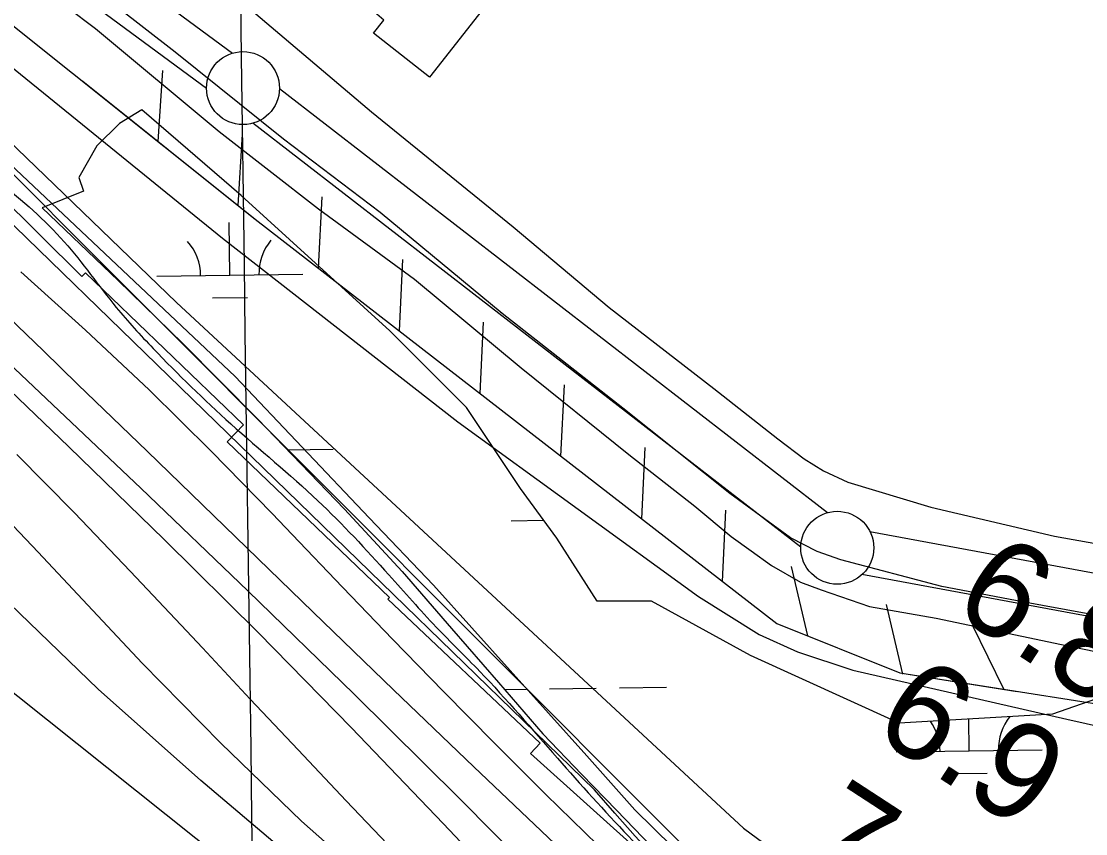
# Model space of a CAD drawing. Extents: x 3767014 to 3805179, y 361544 to 387384.
# Drawn here: x 3784161 to 3784890, y 380629 to 381185 of the extents above; entities that cross this region are included whole.
import ezdxf

# ---------------------------------------------------------------- set-up
doc = ezdxf.new("R2010")
doc.units = 0
for name, color, linetype in [('V-BLDG-OTLN', 7, 'Continuous'), ('V-FLOD-BASE', 7, 'Continuous'), ('V-GRID-MAJR', 7, 'Continuous'), ('V-LEVE-TOET', 7, 'Continuous'), ('V-RIVR-EDGE', 7, 'Continuous'), ('V-RIVR-RANG', 7, 'Continuous'), ('V-RRAP-FSHR', 7, 'Continuous'), ('V-RRAP-RVMT', 7, 'Continuous'), ('V-SITE-VEGE', 7, 'Continuous'), ('V-SURV-LINE', 7, 'Continuous'), ('V-TOPO-DPTH', 7, 'Continuous'), ('V-TOPO-MAJR', 7, 'Continuous'), ('V-TOPO-MINR', 7, 'Continuous'), ('V-TOPO-WATR', 7, 'Continuous'), ('V-WETL-SWMP', 7, 'Continuous')]:
    doc.layers.add(name, color=color, linetype=linetype)

msp = doc.modelspace()

# ---------------------------------------------------------------- linework, layer by layer
at = {"layer": 'V-BLDG-OTLN'}
msp.add_lwpolyline([(3784438.257, 381222.626), (3784476.506, 381192.404), (3784440.268, 381146.541), (3784402.036, 381176.761), (3784409.106, 381185.65), (3784401.084, 381192.498), (3784415.84, 381209.859), (3784422.586, 381204.151)], close=True, dxfattribs=at)
at = {"layer": 'V-FLOD-BASE'}
msp.add_lwpolyline([(3785268.068, 380708.572), (3785190.098, 380722.613), (3785108.189, 380738.852), (3785031.622, 380752.627), (3784933.732, 380771.22), (3784846.503, 380787.406), (3784791.246, 380797.758), (3784722.194, 380816.088), (3784705.898, 380821.8), (3784687.605, 380831.13), (3784646.143, 380861.5), (3784572.762, 380919.819), (3784490.074, 380984.759), (3784406.503, 381053.891), (3784340.479, 381104.168), (3784266.248, 381163.597), (3784186.386, 381225.766), (3784122.359, 381272.702)], dxfattribs=at)
at = {"layer": 'V-GRID-MAJR'}
msp.add_spline([(3784505.154, 367149.462), (3784421.458, 373206.305), (3784337.716, 379266.522), (3784253.973, 385326.739), (3784253.926, 385330.111)], degree=3, dxfattribs=at)
at = {"layer": 'V-LEVE-TOET'}
for points in [[(3784144.05, 381326.619), (3784200.476, 381283.804), (3784255.201, 381243.213), (3784318.429, 381192.351), (3784400.605, 381122.923), (3784497.711, 381044.133), (3784563.505, 380988.816), (3784635.178, 380933.281), (3784678.922, 380899.013), (3784696.979, 380885.202), (3784710.221, 380876.938), (3784726.816, 380869.268), (3784783.82, 380852.217), (3784868.567, 380832.367), (3784967.01, 380814.617), (3785076.998, 380790.267), (3785204.912, 380764.98), (3785296.353, 380747.439), (3785368.453, 380732.501), (3785471.653, 380714.8)], [(3784133.83, 381238.635), (3784211.697, 381179.802), (3784296.402, 381109.284), (3784364.408, 381056.509), (3784430.131, 381008.19), (3784503.257, 380947.631), (3784576.929, 380888.196), (3784622.082, 380852.825), (3784646.93, 380832.083), (3784660.75, 380822.146), (3784674.568, 380812.209), (3784694.562, 380800.656), (3784708.612, 380795.481), (3784741.763, 380784.063), (3784787.476, 380776.131), (3784873.324, 380757.974), (3784972.914, 380737.437), (3785086.789, 380716.205), (3785185.241, 380697.615), (3785291.542, 380677.987), (3785405.964, 380657.882), (3785502.152, 380641.508)]]:
    msp.add_lwpolyline(points, dxfattribs=at)
at = {"layer": 'V-RIVR-EDGE'}
for points in [[(3778646.24, 382647.92), (3778659.876, 382602.597), (3778687.287, 382567.754), (3778735.679, 382514.257), (3778796.164, 382445.365), (3778835.674, 382397.551), (3778888.899, 382335.956), (3778952.607, 382262.203), (3779012.275, 382190.077), (3779057.436, 382138.206), (3779100.988, 382089.574), (3779134.849, 382046.627), (3779162.264, 382013.401), (3779205.838, 381973.665), (3779260.7, 381920.153), (3779294.566, 381879.632), (3779325.194, 381837.502), (3779360.663, 381790.507), (3779412.312, 381745.899), (3779454.294, 381716.68), (3779488.994, 381685.863), (3779533.368, 381642.89), (3779576.119, 381597.495), (3779620.485, 381551.287), (3779676.969, 381499.388), (3779726.99, 381450.74), (3779776.179, 381392.389), (3779876.993, 381279.725), (3779935.05, 381210.029), (3779960.041, 381177.618), (3780000.375, 381136.273), (3780060.096, 381085.174), (3780089.114, 381046.283), (3780155.269, 380980.612), (3780221.433, 380918.984), (3780269.028, 380870.342), (3780345.672, 380794.939), (3780399.741, 380747.899), (3780525.62, 380632.747), (3780574.841, 380587.335), (3780617.604, 380546.793), (3780649.066, 380515.174), (3780673.232, 380476.295), (3780710.32, 380430.105), (3780715.929, 380409.064), (3780730.431, 380386.383), (3780746.557, 380366.934), (3780778.851, 380344.209), (3780832.137, 380307.684), (3780871.695, 380279.28), (3780938.666, 380216.842), (3780975.778, 380180.357), (3781018.547, 380142.24), (3781081.494, 380087.899), (3781142.025, 380037.607), (3781200.156, 379997.835), (3781279.276, 379942.646), (3781347.092, 379894.762), (3781401.179, 379855), (3781466.567, 379806.314), (3781540.856, 379760.032), (3781563.475, 379749.463), (3781591.761, 379741.305), (3781611.132, 379725.891), (3781641.814, 379705.597), (3781703.987, 379665.006), (3781768.578, 379621.175), (3781821.047, 379581.417), (3781840.409, 379561.959), (3781862.209, 379547.348), (3781884.029, 379540.824), (3781913.115, 379529.43), (3781965.635, 379509.89), (3782018.949, 379484.687), (3782023.776, 379474.162), (3782024.562, 379465.264), (3782031.018, 379459.587), (3782040.723, 379459.563), (3782056.888, 379455.479), (3782096.48, 379440.824), (3782142.534, 379422.918), (3782192.615, 379398.532), (3782256.437, 379370.877), (3782308.124, 379341.634), (3782355.768, 379312.402), (3782425.225, 379274.219), (3782483.37, 379240.108), (3782518.081, 379214.143), (3782612.541, 379148.401), (3782677.126, 379102.144), (3782722.345, 379073.726), (3782774.821, 379036.394), (3782813.562, 379004.757), (3782852.3, 378971.503), (3782891.856, 378942.291), (3782929.816, 378921.979), (3782948.387, 378909.802), (3782956.456, 378902.503), (3782965.324, 378891.159), (3782976.623, 378881.426), (3783009.747, 378867.595), (3783020.246, 378861.908), (3783062.243, 378838.351), (3783100.998, 378812.375), (3783151.876, 378783.135), (3783202.741, 378748.233), (3783247.956, 378718.198), (3783325.482, 378672.717), (3783407.843, 378619.945), (3783473.245, 378576.92), (3783515.225, 378546.893), (3783550.759, 378526.587), (3783593.566, 378503.836), (3783636.355, 378473.807), (3783701.749, 378427.547), (3783745.35, 378399.134), (3783781.695, 378379.634), (3783840.643, 378343.095), (3783916.53, 378288.722), (3783971.442, 378255.428), (3784058.669, 378208.305), (3784177.383, 378139.269), (3784249.255, 378096.228), (3784300.952, 378071.029), (3784367.999, 378039.322), (3784407.569, 378015.771), (3784474.592, 377974.36), (3784555.345, 377925.636), (3784594.113, 377904.513), (3784636.123, 377886.616), (3784690.236, 377857.368), (3784719.292, 377833.843), (3784772.601, 377806.214), (3784811.368, 377785.091), (3784863.85, 377750.185), (3784995.456, 377661.707), (3785050.364, 377626.795), (3785102.863, 377599.168), (3785153.772, 377582.059), (3785203.053, 377560.91), (3785266.865, 377529.211)], [(3782768.156, 382489.186), (3782792.047, 382459.285), (3782816.401, 382433.904), (3782845.259, 382401.729), (3782894.424, 382352.774), (3782927.785, 382312.902), (3782991.272, 382204.679), (3783017.849, 382164.371), (3783053.018, 382124.042), (3783092.705, 382082.345), (3783131.953, 382046.075), (3783167.561, 382000.319), (3783213.563, 381952.729), (3783257.741, 381898.813), (3783281.173, 381866.199), (3783340.226, 381793.708), (3783369.52, 381754.75), (3783398.36, 381714.888), (3783418.198, 381691.779), (3783444.826, 381671.818), (3783475.059, 381646.875), (3783507.107, 381624.64), (3783543.692, 381608.272), (3783572.142, 381593.732), (3783598.779, 381577.389), (3783633.975, 381548.363), (3783671.41, 381510.289), (3783690.353, 381490.8), (3783748.987, 381431.422), (3783780.562, 381400.597), (3783804.887, 381363.912), (3783833.282, 381326.765), (3783876.146, 381290.034), (3783932.548, 381242.418), (3783996.617, 381186.644), (3784046.238, 381139.497), (3784102.218, 381104.09), (3784145.552, 381074.592), (3784190.215, 381033.788), (3784225.825, 380988.936), (3784251.076, 380960.839), (3784304.303, 380909.162), (3784363.858, 380856.564), (3784412.566, 380805.802), (3784445.032, 380770.001), (3784474.8, 380739.633), (3784528.008, 380680.268), (3784576.709, 380626.793), (3784618.203, 380584.64), (3784674.135, 380529.79), (3784738.222, 380481.251), (3784775.246, 380459.908), (3784796.028, 380453.074), (3784812.302, 380451.225), (3784832.194, 380450.272), (3784847.11, 380447.974), (3784860.216, 380445.228), (3784873.756, 380435.248), (3784909.861, 380408.029), (3784932.418, 380387.174), (3784979.299, 380329.181), (3785009.984, 380304.237), (3785058.292, 380274.727), (3785085.847, 380263.807), (3785111.605, 380257.865), (3785128.767, 380249.684), (3785158.126, 380236.951), (3785203.745, 380217.395), (3785242.135, 380199.666), (3785269.681, 380185.129), (3785297.665, 380165.165), (3785308.021, 380147.505), (3785328.75, 380118.968), (3785348.145, 380099.477), (3785369.33, 380072.747), (3785381.94, 380052.369), (3785392.3, 380036.518), (3785418.435, 379999.828), (3785440.526, 379973.548), (3785471.655, 379945.437), (3785502.789, 379919.135), (3785545.224, 379891.449), (3785568.253, 379879.183), (3785604.367, 379855.13), (3785642.712, 379819.314)]]:
    msp.add_spline(points, degree=3, dxfattribs=at)
at = {"layer": 'V-RRAP-FSHR'}
for p, q in [((3784254.535, 381102.503), (3784257.62, 381151.237)), ((3784309.225, 381058.811), (3784312.31, 381107.544)), ((3784364.412, 381015.751), (3784366.783, 381064.524)), ((3784419.736, 380972.864), (3784422.107, 381021.638)), ((3784475.061, 380929.978), (3784477.431, 380978.751)), ((3784530.385, 380887.092), (3784532.755, 380935.865)), ((3784585.709, 380844.206), (3784588.079, 380892.979)), ((3784641.033, 380801.319), (3784643.404, 380850.093)), ((3784699.498, 380763.913), (3784688.388, 380811.463)), ((3784764.469, 380737.861), (3784753.36, 380785.411)), ((3784833.742, 380727.432), (3784812.287, 380771.297))]:
    msp.add_line(p, q, dxfattribs=at)
for points in [[(3780555.603, 385279.673), (3780900.735, 384856.438), (3781421.272, 384232.632), (3781966.269, 383596.27), (3782393.862, 383052.975), (3782962.614, 382354.175), (3783134.351, 382141.672), (3783366.991, 381837.712), (3783432.311, 381764.017), (3783758.774, 381498.579), (3784321.004, 381049.4), (3784678.35, 380772.392), (3784762.572, 380738.622)], [(3780239.88, 385274.351), (3780583.354, 384892.355), (3780937.152, 384562.034), (3781238.124, 384220.593), (3781409.445, 384049.874), (3781622.441, 383858.937), (3782445.67, 382882.18), (3782831.269, 382475.365), (3783284.713, 381935.418), (3783463.342, 381735.439), (3783720.98, 381518.794), (3784267.173, 380992.177), (3784655.347, 380632.214), (3785098.485, 380305.579)], [(3784202.819, 381143.821), (3784321.004, 381049.4), (3784678.35, 380772.392), (3784762.572, 380738.622), (3784842.887, 380725.994)], [(3784762.572, 380738.622), (3785371.488, 380642.881), (3786323.316, 380479.262), (3787350.393, 380279.813), (3787861.164, 380195.116), (3788013.854, 380157.51), (3788087.266, 380136.06), (3788346.817, 380073.691)]]:
    msp.add_lwpolyline(points, dxfattribs=at)
at = {"layer": 'V-RRAP-RVMT'}
for p, q in [((3784202.345, 381010.11), (3784097.377, 381113.724)), ((3784204.721, 381012.499), (3784202.345, 381010.11)), ((3784312.981, 380908.55), (3784204.721, 381012.499)), ((3784301.868, 380896.847), (3784312.981, 380908.55)), ((3784412.973, 380790.263), (3784301.868, 380896.847)), ((3784411.935, 380789.225), (3784412.973, 380790.263)), ((3784516.136, 380690.601), (3784411.935, 380789.225)), ((3784509.502, 380683.467), (3784516.136, 380690.601)), ((3784608.715, 380594.502), (3784509.502, 380683.467))]:
    msp.add_line(p, q, dxfattribs=at)
at = {"layer": 'V-SITE-VEGE'}
for points in [[(3784133.312, 381170.398), (3784298.659, 381036.354), (3784459.823, 380910.468), (3784624.564, 380790.994), (3784666.279, 380765.001), (3784692.365, 380752.971), (3784730.298, 380740.603), (3784876.853, 380707.032), (3785031.616, 380672.175)], [(3784898.113, 380498.636), (3784881.625, 380507.577), (3784867.457, 380512.441), (3784847.82, 380517.252), (3784825.022, 380519.75), (3784787.195, 380521.643), (3784758.953, 380521.809), (3784738.449, 380522.509), (3784719.284, 380525.958), (3784702.361, 380532.616), (3784687.235, 380542.027), (3784665.163, 380562.298), (3784645.38, 380581.682), (3784606.732, 380619.547), (3784580.968, 380644.789), (3784548.247, 380681.807), (3784443.201, 380798.702), (3784399.005, 380844.711), (3784307.372, 380941.702), (3784124.325, 381113.826)]]:
    msp.add_lwpolyline(points, dxfattribs=at)
at = {"layer": 'V-SURV-LINE'}
for points in [[(3784020.725, 381372.801), (3784305.442, 381162.994)], [(3784287.632, 381138.853), (3784002.916, 381348.66)], [(3784337.607, 381138.711), (3784713.018, 380848.394)], [(3784694.672, 380824.658), (3784319.261, 381114.975)], [(3784742.025, 380835.419), (3786129.603, 380578.989)], [(3786124.147, 380549.49), (3784736.568, 380805.92)]]:
    msp.add_lwpolyline(points, dxfattribs=at)
for centre in [(3784312.623, 381139.07), (3784719.656, 380824.299)]:
    msp.add_circle(centre, 25, dxfattribs=at)
at = {"layer": 'V-TOPO-DPTH'}
for points in [[(3785412.745, 379984.142), (3784727.154, 380489.457), (3784721.163, 380493.993), (3784715.254, 380498.629), (3784709.466, 380503.417), (3784703.759, 380508.305), (3784670.645, 380537.416), (3784655.001, 380551.555), (3784639.625, 380565.972), (3784624.651, 380580.805), (3784609.944, 380595.917), (3784595.543, 380611.332), (3784581.283, 380626.874), (3784567.233, 380642.606), (3784553.322, 380658.465), (3784083.403, 381115.014)], [(3784554.759, 380524.566), (3784449.824, 380635.481), (3784386.836, 380701.078), (3784323.209, 380766.042), (3784258.627, 380830.055), (3784193.408, 380893.435), (3784060.626, 381020.572)], [(3784554.759, 380524.566), (3784449.824, 380635.481), (3784386.836, 380701.078), (3784323.209, 380766.042), (3784258.627, 380830.055), (3784193.408, 380893.435), (3784060.626, 381020.572)], [(3784152.227, 380982.076), (3784175.915, 380959.157), (3784199.599, 380936.235), (3784223.276, 380913.306), (3784246.95, 380890.373), (3784360.696, 380780.155), (3784415.688, 380727.124), (3784470.849, 380674.271), (3784526.263, 380621.682), (3784581.846, 380569.271), (3784653.062, 380502.442), (3784673.429, 380483.891), (3784694.15, 380465.756), (3784715.399, 380448.244), (3784737.003, 380431.149), (3784848.107, 380345.882), (3784926.14, 380287.327), (3785004.989, 380229.918)], [(3784152.227, 380982.076), (3784175.915, 380959.157), (3784199.599, 380936.235), (3784223.276, 380913.306), (3784246.95, 380890.373), (3784360.696, 380780.155), (3784415.688, 380727.124), (3784470.849, 380674.271), (3784526.263, 380621.682), (3784581.846, 380569.271), (3784653.062, 380502.442), (3784673.429, 380483.891), (3784694.15, 380465.756), (3784715.399, 380448.244), (3784737.003, 380431.149), (3784848.107, 380345.882), (3784926.14, 380287.327), (3785004.989, 380229.918)], [(3784157.676, 380888.146), (3784196.966, 380848.423), (3784235.684, 380808.142), (3784274.02, 380767.489), (3784284.988, 380755.69), (3784317.627, 380720.725), (3784350.362, 380685.852), (3784383.243, 380651.115), (3784416.22, 380616.47), (3784449.931, 380582.616), (3784484.518, 380549.722), (3784520.42, 380518.27), (3784557.199, 380487.778), (3784639.606, 380422.254), (3784648.307, 380415.46), (3784657.085, 380408.768), (3784665.979, 380402.232), (3784674.95, 380395.799), (3785083.885, 380107.956)], [(3784157.676, 380888.146), (3784196.966, 380848.423), (3784235.684, 380808.142), (3784274.02, 380767.489), (3784284.988, 380755.69), (3784317.627, 380720.725), (3784350.362, 380685.852), (3784383.243, 380651.115), (3784416.22, 380616.47), (3784449.931, 380582.616), (3784484.518, 380549.722), (3784520.42, 380518.27), (3784557.199, 380487.778), (3784639.606, 380422.254), (3784648.307, 380415.46), (3784657.085, 380408.768), (3784665.979, 380402.232), (3784674.95, 380395.799), (3785083.885, 380107.956)], [(3785085.863, 380074.556), (3784679.354, 380370.65), (3784663.478, 380382.384), (3784647.714, 380394.264), (3784632.118, 380406.362), (3784616.632, 380418.606), (3784469.164, 380536.888), (3784410.227, 380586.235), (3784352.753, 380637.165), (3784297.472, 380690.468), (3784243.655, 380745.353), (3784172.341, 380821.214), (3784155.321, 380839.398)], [(3785085.863, 380074.556), (3784679.354, 380370.65), (3784663.478, 380382.384), (3784647.714, 380394.264), (3784632.118, 380406.362), (3784616.632, 380418.606), (3784469.164, 380536.888), (3784410.227, 380586.235), (3784352.753, 380637.165), (3784297.472, 380690.468), (3784243.655, 380745.353), (3784172.341, 380821.214), (3784155.321, 380839.398)]]:
    msp.add_lwpolyline(points, dxfattribs=at)
at = {"layer": 'V-TOPO-MAJR'}
msp.add_lwpolyline([(3784768.875, 380273.274), (3784684.192, 380338.309), (3784659.983, 380357.071), (3784635.885, 380375.973), (3784611.955, 380395.087), (3784588.136, 380414.341), (3784355.343, 380604.225), (3784283.643, 380664.995), (3784213.548, 380727.497), (3784145.858, 380792.598)], dxfattribs=at)
at = {"layer": 'V-TOPO-MINR'}
for points in [[(3785507.217, 380029.021), (3784723.22, 380511), (3784121.495, 381113.787), (3784097.176, 381134.983), (3784072.818, 381156.136), (3784048.404, 381177.223), (3784023.952, 381198.267), (3783999.688, 381219.513), (3783975.711, 381241.072), (3783952.166, 381263.102), (3783928.908, 381285.446), (3783506.754, 381699.123), (3783503.412, 381702.44)], [(3784713.422, 380278.413), (3784695.376, 380293.879), (3784677.05, 380309.011), (3784658.537, 380323.92), (3784639.892, 380338.674), (3784621.26, 380353.444), (3784602.646, 380368.237), (3784584.045, 380383.046), (3783956.063, 380883.645), (3783946.595, 380891.285), (3783937.189, 380898.998), (3783927.874, 380906.821), (3783918.621, 380914.719), (3783909.596, 380922.855), (3783900.813, 380931.234), (3783892.392, 380939.977), (3783884.213, 380948.963), (3783722.006, 381134.944), (3783667.482, 381198.79), (3783613.863, 381263.372), (3783561.602, 381329.057), (3783510.246, 381395.478), (3783418.821, 381516.303)], [(3785395.052, 379952.666), (3784761.501, 380369.788), (3784746.448, 380380.015), (3784731.601, 380390.526), (3784717.066, 380401.463), (3784702.738, 380412.685), (3784688.78, 380424.355), (3784675.107, 380436.339), (3784661.861, 380448.794), (3784648.899, 380461.563), (3784532.282, 380580.538), (3784460.823, 380652.619), (3784388.827, 380724.154), (3784316.024, 380794.868), (3784242.684, 380865.034), (3784030.684, 381065.572)], [(3784554.759, 380524.566), (3784449.824, 380635.481), (3784386.836, 380701.078), (3784323.209, 380766.042), (3784258.627, 380830.055), (3784193.408, 380893.435), (3784060.626, 381020.572)], [(3785119.76, 380173.673), (3784731.609, 380464.107), (3784718.701, 380474.043), (3784705.982, 380484.209), (3784693.545, 380494.718), (3784681.296, 380505.456), (3784628.596, 380552.948), (3784591.946, 380586.573), (3784555.704, 380620.623), (3784520.073, 380655.313), (3784484.851, 380690.43), (3784450.025, 380725.955), (3784415.32, 380761.597), (3784380.797, 380797.415), (3784346.395, 380833.35), (3784332.591, 380847.842), (3784290.832, 380890.543), (3784248.346, 380932.488), (3784204.77, 380973.299), (3784160.467, 381013.355)], [(3785004.989, 380229.918), (3784926.14, 380287.327), (3784848.107, 380345.882), (3784737.003, 380431.149), (3784715.399, 380448.244), (3784694.15, 380465.756), (3784673.429, 380483.891), (3784653.062, 380502.442), (3784581.846, 380569.271), (3784526.263, 380621.682), (3784470.849, 380674.271), (3784415.688, 380727.124), (3784360.696, 380780.155), (3784246.95, 380890.373), (3784223.276, 380913.306), (3784199.599, 380936.235), (3784175.915, 380959.157), (3784152.227, 380982.076)], [(3785083.885, 380107.956), (3784674.95, 380395.799), (3784665.979, 380402.232), (3784657.085, 380408.768), (3784648.307, 380415.46), (3784639.606, 380422.254), (3784557.199, 380487.778), (3784520.42, 380518.27), (3784484.518, 380549.722), (3784449.931, 380582.616), (3784416.22, 380616.47), (3784383.243, 380651.115), (3784350.362, 380685.852), (3784317.627, 380720.725), (3784284.988, 380755.69), (3784274.02, 380767.489), (3784235.684, 380808.142), (3784196.966, 380848.423), (3784157.676, 380888.146)], [(3785085.863, 380074.556), (3784679.354, 380370.65), (3784663.478, 380382.384), (3784647.714, 380394.264), (3784632.118, 380406.362), (3784616.632, 380418.606), (3784469.164, 380536.888), (3784410.227, 380586.235), (3784352.753, 380637.165), (3784297.472, 380690.468), (3784243.655, 380745.353), (3784172.341, 380821.214), (3784155.321, 380839.398)]]:
    msp.add_lwpolyline(points, dxfattribs=at)
at = {"layer": 'V-TOPO-WATR'}
msp.add_lwpolyline([(3785412.745, 379984.142), (3784727.154, 380489.457), (3784721.163, 380493.993), (3784715.254, 380498.629), (3784709.466, 380503.417), (3784703.759, 380508.305), (3784670.645, 380537.416), (3784655.001, 380551.555), (3784639.625, 380565.972), (3784624.651, 380580.805), (3784609.944, 380595.917), (3784595.543, 380611.332), (3784581.283, 380626.874), (3784567.233, 380642.606), (3784553.322, 380658.465), (3784083.403, 381115.014)], dxfattribs=at)
at = {"layer": 'V-WETL-SWMP'}
for p, q in [((3784243.449, 381124.159), (3784228.013, 381114.897)), ((3784311.37, 381065.5), (3784243.449, 381124.159)), ((3784228.013, 381114.897), (3784212.576, 381099.461)), ((3784212.576, 381099.461), (3784200.227, 381077.849)), ((3784200.227, 381077.849), (3784203.314, 381068.587)), ((3784203.314, 381068.587), (3784175.013, 381057.177)), ((3784413.252, 380972.88), (3784311.37, 381065.5)), ((3784175.013, 381057.177), (3784227.067, 381007.302)), ((3784303.581, 381010.984), (3784303.081, 381046.981)), ((3784253.586, 381010.29), (3784353.576, 381011.679)), ((3784227.067, 381007.302), (3784271.472, 380964.172)), ((3784291.797, 380995.388), (3784315.794, 380995.721)), ((3784465.737, 380920.396), (3784413.252, 380972.88)), ((3784271.472, 380964.172), (3784322.787, 380912.394)), ((3784502.784, 380864.824), (3784465.737, 380920.396)), ((3784322.787, 380912.394), (3784382.162, 380850.846)), ((3784342.991, 380891.449), (3784374.398, 380891.885)), ((3784527.483, 380830.863), (3784502.784, 380864.824)), ((3784382.162, 380850.846), (3784421.637, 380808.043)), ((3784496.407, 380842.833), (3784518.553, 380843.141)), ((3784555.269, 380787.641), (3784527.483, 380830.863)), ((3784421.637, 380808.043), (3784455.388, 380768.973)), ((3784592.317, 380787.641), (3784555.269, 380787.641)), ((3784660.238, 380750.593), (3784592.317, 380787.641)), ((3784455.388, 380768.973), (3784487.601, 380732.16)), ((3784762.12, 380704.283), (3784660.238, 380750.593)), ((3784947.359, 380738.244), (3784867.089, 380710.458)), ((3784487.601, 380732.16), (3784517.903, 380696.844)), ((3784491.748, 380727.326), (3784506.602, 380727.532)), ((3784522.6, 380727.754), (3784554.597, 380728.199)), ((3784570.596, 380728.421), (3784602.593, 380728.865)), ((3784867.089, 380710.458), (3784762.12, 380704.283)), ((3784810.062, 380685.313), (3784809.759, 380707.085)), ((3784517.903, 380696.844), (3784544.717, 380669.072)), ((3784760.066, 380684.618), (3784860.057, 380686.007)), ((3784544.717, 380669.072), (3784568.465, 380644.68)), ((3784798.277, 380669.717), (3784822.275, 380670.05)), ((3784568.465, 380644.68), (3784592.599, 380619.534))]:
    msp.add_line(p, q, dxfattribs=at)
for centre, start, end in [((3784248.337, 381010.692), 0.024037, 41.567696), ((3784358.812, 381012.226), 140.024034, 181.567693), ((3784754.817, 380685.02), 0.024037, 35.601965), ((3784865.293, 380686.555), 140.99015, 181.567693)]:
    msp.add_arc(centre, 35.246, start, end, dxfattribs=at)

# ---------------------------------------------------------------- texts
at = {"layer": 'V-RIVR-RANG'}
for s, p in [('6.8', (3784796.315, 380781.393)), ('6.9', (3784741.761, 380697.585)), ('7.1', (3784689.639, 380612.194))]:
    msp.add_text(s, height=67, rotation=326.948326, dxfattribs=at).set_placement(p)

doc.saveas('drawing.dxf')
